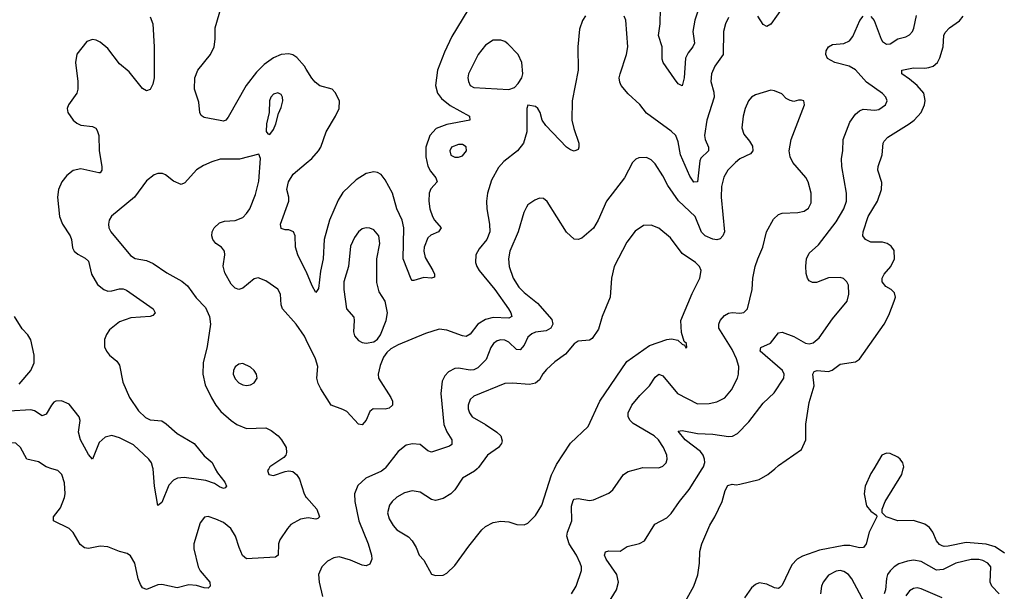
# Model space of a CAD drawing. Header units: inches. Extents: x 1771504 to 1971212, y 471788 to 643615.
# Tile 485 of 587: x 1888513 to 1893622, y 599363 to 602332. Entities that reach past the tile are written whole.
import ezdxf

# ---------------------------------------------------------------- set-up
doc = ezdxf.new("R2010")
doc.units = ezdxf.units.IN
doc.header["$MEASUREMENT"] = 0
for name, color, linetype in [('B8589', 7, 'Continuous'), ('B8599', 7, 'Continuous'), ('B8680', 7, 'Continuous'), ('B8690', 7, 'Continuous')]:
    doc.layers.add(name, color=color, linetype=linetype)

msp = doc.modelspace()

# ---------------------------------------------------------------- linework, layer by layer
at = {"layer": 'B8589', "color": 5}
for points, elevation in [([(1890000, 599743.4), (1889970, 599738.1), (1889920.3, 599710), (1889902, 599690), (1889863.1, 599630), (1889856.5, 599610), (1889853.4, 599550), (1889840.3, 599539.7), (1889690, 599531.1), (1889669, 599549), (1889650.8, 599590), (1889633.3, 599650), (1889608.6, 599690), (1889570, 599719.8), (1889530, 599737.7), (1889490, 599751.3), (1889472.2, 599747.8), (1889450, 599719), (1889416.9, 599610), (1889416, 599584), (1889438.8, 599490), (1889449.5, 599469.5), (1889499.6, 599410), (1889501.6, 599390), (1889490, 599379.6), (1889470, 599380.4), (1889430, 599393.5), (1889390, 599396.5), (1889330, 599382), (1889250, 599398), (1889230, 599396.8), (1889170, 599372.6), (1889150, 599381.3), (1889138.9, 599398.9), (1889127.9, 599427.9), (1889109.8, 599510), (1889087.9, 599547.9), (1889070, 599558.9), (1889030, 599569.7), (1888970, 599594.7), (1888930, 599598), (1888870, 599584.7), (1888849.6, 599589.7), (1888826.5, 599606.5), (1888790, 599669.2), (1888769.7, 599689.7), (1888687.8, 599730), (1888688.3, 599750), (1888723.7, 599796.3), (1888745.4, 599850), (1888748.5, 599870), (1888745.8, 599925.8), (1888731.7, 599970), (1888710, 599989.8), (1888679.3, 600000)], 340), ([(1889527.8, 600000), (1889538.9, 599978.9), (1889578, 599930), (1889585.5, 599910), (1889578.9, 599901.1), (1889570, 599897.6), (1889550, 599905.1), (1889523.7, 599923.7), (1889478.7, 599938.7), (1889366.6, 599953.4), (1889331, 599950), (1889310, 599939.7), (1889285.8, 599914.2), (1889250, 599825.2), (1889230, 599809), (1889211.8, 599910), (1889204.6, 600000)], 320), ([(1889805, 600000), (1889799.3, 599990), (1889805.5, 599970), (1889830, 599965.3), (1889890, 599984.9), (1889910, 599988.4), (1889930, 599985.5), (1889950, 599968), (1889964.8, 599944.8), (1889988.9, 599870), (1890000, 599850.6)], 340)]:
    msp.add_lwpolyline(points, dxfattribs=dict(at, elevation=elevation))
at = {"layer": 'B8599', "color": 5}
for points, elevation in [([(1890406.4, 600000), (1890390, 599987.8), (1890309.5, 599950.5), (1890268.1, 599911.9), (1890249.2, 599870), (1890252, 599830), (1890273.2, 599730), (1890321.1, 599610), (1890338.3, 599550), (1890340.3, 599530), (1890330, 599504.2), (1890310, 599496), (1890290, 599498.2), (1890230, 599525), (1890170, 599541.4), (1890143.1, 599536.9), (1890110, 599519.2), (1890080.8, 599490), (1890063.2, 599450), (1890066, 599410), (1890083.4, 599336.6)], 360), ([(1890886.5, 600000), (1890873.3, 599986.7), (1890810.3, 599950), (1890770, 599889.6), (1890750, 599869.7), (1890710, 599844.4), (1890670, 599834.3), (1890650, 599840.5), (1890590, 599877.3), (1890550, 599884.4), (1890510, 599874.5), (1890470, 599852.1), (1890445.7, 599830), (1890431.7, 599810), (1890422, 599770), (1890430, 599739.1), (1890450, 599704.9), (1890470, 599683.1), (1890530, 599645.5), (1890550, 599624.9), (1890570, 599590.8), (1890584.9, 599550), (1890610, 599524.9), (1890650, 599452), (1890670, 599445.2), (1890710, 599447.7), (1890730, 599457), (1890770, 599497.4), (1890842.8, 599597.2), (1890910, 599682), (1890930, 599700.2), (1890970, 599720.3), (1891010, 599727.6), (1891050, 599724.2), (1891092, 599710), (1891130, 599708.8), (1891150, 599717.6), (1891190, 599756.5), (1891221.4, 599810), (1891272.8, 599967.2), (1891288.1, 600000)], 380), ([(1891376.8, 599350), (1891400.3, 599390), (1891428.5, 599471.5), (1891428.6, 599490), (1891421.2, 599510), (1891402.5, 599550), (1891363.5, 599610), (1891351.9, 599650), (1891354.8, 599670), (1891378, 599730), (1891375.4, 599804.6), (1891384.5, 599835.5), (1891390, 599842.4), (1891410, 599845.3), (1891470, 599834.9), (1891490, 599838.7), (1891570, 599872.7), (1891590, 599890.5), (1891646.6, 599970), (1891670, 599984.9), (1891722.8, 600000)], 360), ([(1891559.8, 599290), (1891608.7, 599370), (1891619.4, 599410), (1891611.3, 599450), (1891555.7, 599530), (1891548, 599550), (1891552.6, 599567.4), (1891570, 599573), (1891628.4, 599571.5), (1891665, 599595), (1891728.9, 599611.1), (1891754.5, 599625.5), (1891808.9, 599711.1), (1891870, 599744.9), (1891892.9, 599767.1), (1891936.4, 599830), (1891987.4, 599892.6), (1892054.1, 600000)], 340), ([(1891968.2, 599311.8), (1892010.8, 599390), (1892032.1, 599447.9), (1892040.3, 599510), (1892042, 599570), (1892051.5, 599610), (1892094.1, 599705.9), (1892120.3, 599750), (1892157.4, 599830), (1892173.3, 599886.7), (1892187.2, 599912.8), (1892210, 599920.3), (1892230, 599915.6), (1892250, 599919), (1892350, 599943.7), (1892394.5, 599970), (1892430.8, 600000)], 320), ([(1892944.8, 600000), (1892930, 599975.1), (1892900.2, 599910), (1892894.3, 599870), (1892907.2, 599807.2), (1892930, 599779.1), (1892958, 599758), (1892961, 599750), (1892920.4, 599670), (1892905.7, 599610), (1892890.4, 599590), (1892870, 599588.6), (1892820.9, 599600.9), (1892790, 599600.2), (1892663.3, 599576.7), (1892574.3, 599545.7), (1892546.7, 599530), (1892519.1, 599500.9), (1892470, 599394.5), (1892457.6, 599382.4), (1892450, 599378.3), (1892430, 599380.4), (1892390, 599399.7), (1892350, 599408), (1892330, 599398.9), (1892310, 599382), (1892273, 599330)], 320), ([(1893622, 599562), (1893574.4, 599594.4), (1893528.3, 599608.3), (1893423.9, 599616.1), (1893330, 599598.1), (1893310, 599595.8), (1893299.2, 599599.2), (1893286.3, 599606.3), (1893270, 599625.7), (1893250.5, 599670.5), (1893233.9, 599693.9), (1893210, 599712.4), (1893150, 599731.7), (1893069.2, 599730), (1893008.7, 599750), (1892988, 599770), (1892988.9, 599788.9), (1893003.5, 599830), (1893089.8, 599970), (1893097.3, 600000)], 320), ([(1890000, 599850.6), (1890000.3, 599850), (1890054.2, 599790), (1890068.2, 599750), (1890059.4, 599740.6), (1890050, 599738.3), (1890010, 599745.2), (1890000, 599743.4)], 340), ([(1893595.3, 599350), (1893557.4, 599390), (1893548.1, 599410), (1893551.6, 599490), (1893536.4, 599510), (1893510, 599523.2), (1893490, 599527.9), (1893450, 599527.9), (1893370, 599509.2), (1893304.2, 599475.8), (1893270, 599472.6), (1893190, 599518.1), (1893150, 599525.6), (1893119.5, 599520.5), (1893075, 599505), (1893050.1, 599489.9), (1893029.1, 599470), (1893015.9, 599450), (1893010.2, 599430), (1893005, 599370), (1892998.4, 599350)], 340), ([(1892910, 599279.7), (1892830, 599428.4), (1892812.5, 599450), (1892790, 599465.8), (1892770, 599470.6), (1892750, 599468.4), (1892710, 599447.8), (1892681.5, 599410), (1892673.7, 599390), (1892668.1, 599350)], 340), ([(1893299.5, 599330), (1893190, 599375.8), (1893170, 599381), (1893150, 599378.3), (1893130, 599365), (1893110, 599339.2)], 360)]:
    msp.add_lwpolyline(points, dxfattribs=dict(at, elevation=elevation))
at = {"layer": 'B8680', "color": 5}
for points, elevation in [([(1890000, 602075.2), (1889990.8, 602090.8), (1889950, 602135.5), (1889930, 602148.7), (1889910, 602154.6), (1889870, 602151.6), (1889830, 602134.4), (1889781.4, 602098.6), (1889741.4, 602058.6), (1889688.7, 601990), (1889595.3, 601824.7), (1889583, 601810), (1889570, 601804.5), (1889552.5, 601807.5), (1889470, 601823.5), (1889454, 601834), (1889447.6, 601850), (1889443.1, 601903.1), (1889419.1, 601970), (1889421.1, 602030), (1889436.9, 602070), (1889502.2, 602150), (1889521.3, 602190), (1889526.9, 602230), (1889527.5, 602290), (1889568.2, 602431.8)], 320), ([(1889190, 602346.4), (1889204.2, 602310), (1889211.2, 602190), (1889210.2, 602030), (1889203, 601997), (1889190, 601969.5), (1889170, 601962.9), (1889150, 601975.1), (1889081, 602061), (1889030, 602101.7), (1888970, 602182.6), (1888930, 602215.6), (1888910, 602225.4), (1888890, 602229.6), (1888861.8, 602218.2), (1888810, 602153.2), (1888801.7, 602110), (1888814, 602010), (1888814.7, 601970), (1888810, 601949.6), (1888765.3, 601890), (1888759, 601870), (1888762.3, 601850), (1888790.1, 601810.1), (1888810, 601793.4), (1888830, 601784.3), (1888890, 601777.2), (1888907.5, 601767.5), (1888915.4, 601755.4), (1888923.2, 601730), (1888925.4, 601650), (1888939.6, 601570), (1888938.7, 601550), (1888930, 601537), (1888923.8, 601536.2), (1888830, 601557.1), (1888790, 601548.7), (1888756.7, 601523.3), (1888730.8, 601489.2), (1888714.8, 601450), (1888709.4, 601410), (1888718.7, 601310), (1888735, 601270), (1888775.2, 601210), (1888782.2, 601190), (1888786.5, 601146.5), (1888795.8, 601130), (1888813.7, 601113.7), (1888853.2, 601093.1), (1888870, 601078), (1888885, 601010), (1888917, 600957), (1888948.8, 600930), (1888970, 600922.3), (1888990, 600922.7), (1889030, 600933.7), (1889050, 600933.8), (1889067.7, 600927.7), (1889204.9, 600830), (1889216.5, 600810), (1889203.8, 600796.2), (1889189.2, 600790.8), (1889090, 600783.6), (1889030, 600762.6), (1888979.4, 600720.6), (1888963.2, 600696.8), (1888952.8, 600670), (1888952.7, 600632.7), (1888962.4, 600610), (1888978.9, 600590), (1889017.5, 600557.5), (1889030, 600538), (1889048.7, 600450), (1889082.2, 600370), (1889130, 600300.2), (1889164.9, 600264.9), (1889190, 600253.9), (1889250, 600248.7), (1889273.4, 600233.4), (1889330, 600182.6), (1889417.6, 600130), (1889470, 600066), (1889511.3, 600031.3), (1889527.8, 600000)], 320), ([(1890000, 600668.4), (1889990, 600688.7), (1889946.5, 600750), (1889876.2, 600830), (1889869.8, 600850), (1889866.8, 600906.8), (1889851.4, 600931.4), (1889790, 600974.7), (1889750, 600991.2), (1889730, 600986), (1889670, 600936.9), (1889649.7, 600929.7), (1889630, 600936.9), (1889610, 600957.6), (1889576.6, 601016.6), (1889568.3, 601051.7), (1889576.9, 601110), (1889575.1, 601130), (1889559.3, 601150), (1889529.7, 601169.7), (1889514.5, 601190), (1889509.6, 601210), (1889511.5, 601230), (1889522.4, 601250), (1889550, 601276), (1889575.2, 601284.8), (1889630, 601288.2), (1889670, 601304.7), (1889690, 601324.6), (1889706.6, 601350), (1889736.2, 601423.8), (1889753.5, 601493.5), (1889762.7, 601610), (1889753.2, 601633.2), (1889653.4, 601606.6), (1889552.8, 601607.2), (1889510, 601592.6), (1889466.3, 601573.7), (1889430, 601551.3), (1889370, 601484.5), (1889350, 601476.2), (1889310, 601493.6), (1889270, 601526), (1889253.6, 601533.6), (1889230, 601533.5), (1889210, 601526), (1889170, 601494.3), (1889109.1, 601410), (1888989.5, 601310.5), (1888977.3, 601290), (1888973.8, 601270), (1888976.1, 601250), (1888985.3, 601230), (1889087.5, 601107.5), (1889112.1, 601092.1), (1889170, 601080.7), (1889206.1, 601066.1), (1889276.7, 601016.7), (1889354.1, 600974.1), (1889383.1, 600950), (1889427.8, 600887.8), (1889477.7, 600837.7), (1889497.8, 600790), (1889502, 600750), (1889485.5, 600634.5), (1889464.7, 600550), (1889462.4, 600490), (1889476, 600436), (1889508, 600368), (1889530.2, 600330), (1889557.1, 600297.1), (1889609.5, 600249.5), (1889638.7, 600230), (1889690, 600209.3), (1889790, 600211.6), (1889818.2, 600198.2), (1889853.7, 600170), (1889871.8, 600150), (1889895.3, 600110), (1889896.7, 600083.3), (1889893, 600070), (1889882.6, 600057.4), (1889810.6, 600010), (1889805, 600000)], 340), ([(1890000, 601022.4), (1889956.4, 601110), (1889944.2, 601150), (1889942.2, 601210), (1889934.3, 601230), (1889910, 601241.1), (1889890, 601240.5), (1889870, 601247), (1889865.7, 601270), (1889909.7, 601390), (1889909.7, 601410), (1889898.3, 601450), (1889907, 601490), (1889932, 601530), (1890000, 601586.2)], 320), ([(1888510, 600438.5), (1888569.8, 600510), (1888588, 600550), (1888587.5, 600590), (1888569.9, 600669.9), (1888555.7, 600695.7), (1888526.2, 600726.1), (1888486.3, 600790)], 320), ([(1889204.6, 600000), (1889204.2, 600004.2), (1889196.2, 600030), (1889182, 600050), (1889104, 600124), (1889030, 600159.9), (1888990, 600172.7), (1888956.1, 600163.9), (1888924.9, 600135.1), (1888890, 600049.5), (1888870, 600073.6), (1888828.9, 600150), (1888818.4, 600190), (1888827, 600250), (1888821.8, 600270), (1888770, 600335.6), (1888730, 600351.9), (1888700.7, 600350), (1888690, 600344.7), (1888678.3, 600330), (1888650, 600283), (1888630, 600275.1), (1888590, 600299.8), (1888570, 600306.3), (1888458, 600298)], 320), ([(1888679.3, 600000), (1888650, 600009.8), (1888610, 600036), (1888549.9, 600049.9), (1888517.6, 600110), (1888492.8, 600132.8), (1888370, 600142.5), (1888332.7, 600130), (1888290, 600103.7), (1888210, 600087.6), (1888170, 600061.3), (1888137.8, 600000)], 340)]:
    msp.add_lwpolyline(points, dxfattribs=dict(at, elevation=elevation))
for points, elevation in [([(1889852.2, 601952.2), (1889830, 601945.6), (1889815.8, 601930), (1889808.2, 601910), (1889807.4, 601850), (1889793.4, 601790), (1889791, 601751), (1889799.6, 601739.6), (1889810, 601736), (1889830, 601761), (1889842, 601790), (1889855.1, 601844.9), (1889870, 601876), (1889878.3, 601910), (1889876.3, 601930), (1889870, 601942.7)], 340), ([(1889670, 600545.7), (1889650, 600543.1), (1889631.1, 600528.9), (1889622.6, 600510), (1889621.1, 600490), (1889630, 600467), (1889650, 600446), (1889670, 600435.3), (1889690, 600432.2), (1889710, 600434.9), (1889730, 600445.5), (1889744.5, 600470), (1889741.6, 600490), (1889729.6, 600510), (1889710, 600527.8)], 360)]:
    msp.add_lwpolyline(points, close=True, dxfattribs=dict(at, elevation=elevation))
at = {"layer": 'B8690', "color": 5}
for points, elevation in [([(1892070, 602487.6), (1892016.5, 602330), (1892004.8, 602270), (1892014.5, 602210), (1892005.8, 602190), (1891980.7, 602159.3), (1891968.4, 602131.6), (1891959.8, 602030), (1891950, 601988), (1891930, 601998.7), (1891910, 602024.8), (1891852.1, 602110), (1891846.6, 602126.6), (1891847.1, 602190), (1891826.9, 602250), (1891835.8, 602310), (1891837.9, 602390)], 320), ([(1890867, 602430), (1890755.9, 602244.1), (1890716.3, 602163.7), (1890681.3, 602070), (1890671.1, 601990), (1890681.1, 601950), (1890702.2, 601922.2), (1890746.3, 601886.3), (1890847.2, 601830), (1890848.4, 601810), (1890730, 601787.5), (1890674, 601766), (1890641, 601730), (1890620.3, 601670), (1890620, 601620), (1890630.9, 601570.9), (1890644.3, 601544.3), (1890672.3, 601510), (1890679, 601490), (1890646.6, 601453.4), (1890637, 601430), (1890635.4, 601390), (1890641.1, 601350), (1890654.1, 601310), (1890665.6, 601290), (1890698.9, 601250), (1890686.7, 601230), (1890646.6, 601213.4), (1890630, 601199.1), (1890610.9, 601150), (1890609.5, 601129.5), (1890616.6, 601096.6), (1890656.5, 601030), (1890664.9, 601010), (1890666, 600994), (1890650.3, 600989.7), (1890610, 600993.3), (1890557.2, 600977.2), (1890550, 600976.9), (1890543.9, 600983.9), (1890503.2, 601090), (1890505.6, 601250), (1890497.1, 601290), (1890469.1, 601350), (1890447.7, 601430), (1890410, 601499.7), (1890388.2, 601528.2), (1890370, 601538.5), (1890350, 601541.4), (1890310, 601532.7), (1890259.4, 601500.6), (1890190, 601433.8), (1890166.1, 601393.9), (1890120.9, 601290), (1890092.9, 601190), (1890087.7, 601090), (1890073.9, 601026.1), (1890063.5, 600936.5), (1890050, 600915.3), (1890030, 600949.3), (1890000.8, 601020.8), (1890000, 601022.4)], 320), ([(1892468.4, 602391.6), (1892410, 602307.6), (1892390, 602296.3), (1892370, 602306), (1892343.1, 602350)], 340), ([(1891449.2, 602350.8), (1891432.3, 602327.7), (1891416.9, 602283.1), (1891408.2, 602190), (1891410.2, 602070), (1891378.9, 601910), (1891378.5, 601810), (1891387.4, 601767.4), (1891413.4, 601690), (1891414.9, 601670), (1891410, 601657.2), (1891390, 601649.7), (1891370, 601655.1), (1891350, 601669.6), (1891242, 601782), (1891223.6, 601810), (1891212.8, 601850), (1891200.9, 601870), (1891190, 601880.9), (1891150, 601888), (1891144.9, 601870), (1891144.9, 601750), (1891126.9, 601690), (1891096.5, 601650), (1891025.2, 601594.8), (1890996.8, 601563.2), (1890961.5, 601498.5), (1890940.7, 601430), (1890934.4, 601390), (1890936.2, 601350), (1890951.1, 601270), (1890951.9, 601230), (1890935.9, 601190), (1890897.7, 601142.3), (1890880.3, 601110), (1890878.5, 601070), (1890884.4, 601050), (1890896.9, 601030), (1890978.7, 600930), (1891049.4, 600830), (1891062, 600810), (1891067, 600790), (1891050, 600781.1), (1890970, 600785), (1890930, 600775.2), (1890890, 600749.8), (1890850, 600699.3), (1890830, 600687.1), (1890810, 600689.8), (1890730, 600719.8), (1890690, 600725.1), (1890618.6, 600701.4), (1890477.3, 600642.7), (1890438, 600622), (1890417, 600603), (1890401.1, 600578.9), (1890383.4, 600536.6), (1890372.2, 600490), (1890374, 600470), (1890438.9, 600370), (1890446.7, 600350), (1890448, 600330), (1890430, 600314), (1890410, 600308.4), (1890347.7, 600310), (1890330, 600296.2), (1890310, 600252.3), (1890290, 600227), (1890270, 600231.5), (1890210, 600296.3), (1890190, 600308), (1890129.7, 600329.8), (1890074.6, 600414.6), (1890061.5, 600441.5), (1890055, 600470), (1890059.8, 600530), (1890048.4, 600570), (1890000, 600668.4)], 340), ([(1892190, 602343.6), (1892175.2, 602310), (1892164.7, 602270), (1892162.7, 602150), (1892120.2, 602090), (1892102, 602050), (1892098.8, 602010), (1892114.8, 601954.8), (1892116.3, 601930), (1892078.3, 601810), (1892066.6, 601730), (1892069.1, 601709.1), (1892087.7, 601670), (1892087.2, 601650), (1892047.4, 601612.6), (1892041.3, 601598.7), (1892030, 601489.6), (1892010, 601488.3), (1891990, 601519.7), (1891942.3, 601630), (1891930, 601698), (1891917.4, 601730), (1891893.5, 601753.5), (1891765.6, 601845.6), (1891730.8, 601890.8), (1891670, 601946.6), (1891634.5, 601990), (1891626.8, 602006.8), (1891623.8, 602030), (1891627.9, 602050), (1891662, 602150), (1891668.7, 602190), (1891657.6, 602330), (1891649.6, 602349.6)], 340), ([(1892054.1, 600000), (1892060.3, 600010), (1892067.4, 600032.6), (1892066.8, 600050), (1892059.1, 600070), (1892044.9, 600090), (1891965.4, 600150), (1891930, 600194), (1891950, 600199), (1892030, 600183.3), (1892110, 600179.2), (1892190, 600166.8), (1892211.4, 600168.6), (1892237.2, 600182.8), (1892296.2, 600243.8), (1892370, 600340.2), (1892427, 600393), (1892478.3, 600470), (1892479.7, 600490), (1892470.8, 600510), (1892354.2, 600610), (1892358, 600630), (1892407.9, 600652.1), (1892450, 600705.5), (1892470, 600708.4), (1892530, 600686.6), (1892590, 600651.1), (1892610, 600648.5), (1892630, 600653.4), (1892660.7, 600679.3), (1892730, 600778.3), (1892806.9, 600870), (1892814.6, 600905.4), (1892812.7, 600952.7), (1892805.1, 600970), (1892787, 600987), (1892770, 600992.8), (1892710, 600990.9), (1892646.5, 600966.5), (1892626.7, 600966.7), (1892610, 600976), (1892600.7, 600990), (1892594.3, 601014.3), (1892591.1, 601051.1), (1892596, 601090), (1892610, 601119.5), (1892658.3, 601161.7), (1892750, 601281.5), (1892788.3, 601350), (1892803.4, 601390), (1892803.5, 601430), (1892779.3, 601570), (1892777.2, 601610), (1892783.9, 601650), (1892786.2, 601710), (1892820.8, 601799.2), (1892850, 601841.6), (1892870, 601858.4), (1892890, 601867), (1892950, 601862), (1892970, 601865.8), (1893004.7, 601890), (1893013.7, 601910), (1893006.3, 601930), (1892990, 601947.8), (1892907.1, 602007.1), (1892850, 602070.9), (1892816.2, 602090), (1892742.7, 602110), (1892705.1, 602130), (1892695.6, 602150), (1892697.6, 602170), (1892710, 602190.4), (1892730, 602202), (1892790, 602208.1), (1892818.7, 602221.3), (1892836.2, 602243.8), (1892872.1, 602327.9), (1892890, 602350.4)], 340), ([(1892430.8, 600000), (1892450, 600015.8), (1892570, 600100.4), (1892592, 600150), (1892591.9, 600231.9), (1892610, 600342.8), (1892634.8, 600430), (1892629.1, 600490.9), (1892635.2, 600504.8), (1892650, 600509.1), (1892710, 600504.3), (1892728.3, 600511.7), (1892770, 600543.1), (1892850, 600555.2), (1892870, 600568.9), (1892998.5, 600750), (1893023.3, 600796.7), (1893050.9, 600870), (1893056.4, 600890), (1893052.7, 600912.7), (1893034, 600930), (1893006.3, 600946.3), (1892988.8, 600970), (1892988.9, 600990), (1892998.5, 601010), (1893032.2, 601050), (1893052.2, 601090), (1893050, 601133.6), (1893035.3, 601155.3), (1893013.6, 601170), (1892990, 601176), (1892930, 601177.1), (1892901.6, 601190), (1892888.4, 601210), (1892889.8, 601230), (1892914.6, 601310), (1892963.8, 601390), (1892984.7, 601450), (1892985.7, 601485.7), (1892966.2, 601550), (1892966.6, 601570), (1892988, 601630), (1892993.6, 601690), (1892998.6, 601701.4), (1893018.3, 601721.7), (1893128.8, 601790), (1893153.8, 601810), (1893191.1, 601850), (1893208.5, 601890), (1893211.9, 601911.9), (1893204.5, 601950), (1893169.9, 601990), (1893130, 602023.6), (1893089.7, 602050), (1893089.6, 602070), (1893150, 602081.6), (1893210, 602079.1), (1893230, 602082.5), (1893253.3, 602090), (1893275, 602110), (1893287.1, 602132.9), (1893304.9, 602190), (1893308.4, 602250), (1893315.1, 602264.9), (1893336.9, 602290), (1893390, 602324.9), (1893408.2, 602350)], 320), ([(1892930, 602348.2), (1892947, 602327), (1892982.8, 602230), (1892990, 602218.7), (1893010, 602204.6), (1893030, 602206.5), (1893068.5, 602231.5), (1893110, 602242.2), (1893130, 602253.1), (1893144.7, 602270), (1893152.6, 602287.4), (1893166.8, 602353.2)], 340), ([(1890000, 601586.2), (1890028.8, 601610), (1890063.4, 601650), (1890074.6, 601670), (1890102.5, 601750), (1890151.7, 601830), (1890170.8, 601870), (1890172.9, 601910), (1890150, 601954), (1890134, 601970), (1890070, 601988.8), (1890046.6, 602006.6), (1890027.8, 602027.8), (1890000, 602075.2)], 320), ([(1891722.8, 600000), (1891746.9, 600006.9), (1891830, 600004.2), (1891850, 600012.4), (1891867.6, 600030), (1891872.4, 600050), (1891871.1, 600070), (1891853.1, 600110), (1891827.4, 600150), (1891804.7, 600170), (1891695.4, 600235.4), (1891680.8, 600250), (1891670.7, 600270), (1891669.8, 600290), (1891688.9, 600330), (1891730, 600379.6), (1891780.8, 600430), (1891810, 600475.2), (1891830, 600491.2), (1891850, 600482.7), (1891925.5, 600390), (1892030, 600337.6), (1892090, 600338.2), (1892130, 600346.7), (1892172.2, 600367.8), (1892207.1, 600410), (1892237.2, 600470), (1892242.7, 600490), (1892243.8, 600530), (1892232.2, 600570), (1892210, 600618.3), (1892141.2, 600730), (1892140.7, 600750), (1892148, 600770), (1892170, 600794.7), (1892190, 600807.2), (1892210, 600811.1), (1892250, 600807.3), (1892269.8, 600810.2), (1892289.7, 600830), (1892314, 600930), (1892316.4, 600990), (1892329.8, 601050.2), (1892342.4, 601090), (1892369.7, 601150.3), (1892388.7, 601230), (1892424.6, 601295.4), (1892450, 601319.6), (1892470, 601327.7), (1892550, 601330.2), (1892582.5, 601337.5), (1892606.3, 601353.7), (1892619.4, 601380.6), (1892618.9, 601430), (1892603.9, 601490), (1892591.4, 601511.4), (1892525.1, 601590), (1892510, 601619.3), (1892505, 601650), (1892515.3, 601710), (1892584.5, 601890), (1892582, 601910), (1892570, 601914.5), (1892553.4, 601913.4), (1892530, 601906.3), (1892510, 601911.3), (1892490, 601921.6), (1892467.2, 601947.2), (1892430, 601963), (1892410, 601966), (1892330, 601942), (1892310.5, 601930), (1892294, 601910), (1892276.9, 601870), (1892266.5, 601830), (1892260.3, 601770), (1892270, 601736.3), (1892300.2, 601700.2), (1892314.8, 601674.8), (1892316.5, 601650), (1892304.7, 601635.3), (1892250, 601609.8), (1892226.5, 601590), (1892187.1, 601550), (1892167.1, 601513), (1892155.2, 601464.8), (1892152.3, 601410), (1892170.2, 601230), (1892161.7, 601210), (1892146.6, 601193.4), (1892130, 601188.7), (1892110, 601192), (1892070, 601209.9), (1892050, 601227.8), (1892017.7, 601310), (1891930.8, 601390.8), (1891875.3, 601470), (1891850, 601520.5), (1891810, 601583.6), (1891790, 601603.5), (1891764.9, 601615.1), (1891725.8, 601614.2), (1891710, 601607.3), (1891692.7, 601590), (1891651.8, 601510), (1891557.3, 601390), (1891514.7, 601290), (1891490, 601249.6), (1891430, 601197.6), (1891410, 601189.6), (1891390, 601191.6), (1891350, 601227.8), (1891250, 601386.6), (1891230, 601402.4), (1891210, 601404.2), (1891185.7, 601394.3), (1891150, 601369.6), (1891141.8, 601358.2), (1891129.3, 601330.7), (1891099.8, 601230), (1891056.4, 601130), (1891049.5, 601090), (1891052.6, 601050), (1891074, 600990), (1891103.4, 600943.4), (1891130, 600915.4), (1891200.3, 600860.3), (1891274.2, 600774.2), (1891279.7, 600750), (1891269.5, 600730.5), (1891243.8, 600716.2), (1891190, 600709.1), (1891170, 600701.1), (1891150, 600682.3), (1891130, 600641.1), (1891110, 600617.3), (1891090, 600619.3), (1891050, 600656.8), (1891030, 600667), (1891010, 600669.9), (1890990, 600663.7), (1890970.6, 600649.4), (1890956.8, 600630), (1890932.9, 600567.1), (1890890, 600523.4), (1890870, 600512.7), (1890850, 600511.2), (1890790, 600521.6), (1890770, 600519.8), (1890737.5, 600502.5), (1890718.4, 600481.6), (1890705.5, 600454.5), (1890698.6, 600390), (1890714, 600230), (1890730, 600191.4), (1890755.6, 600150), (1890754.4, 600125.6), (1890742.6, 600117.4), (1890650, 600085.1), (1890630, 600092.3), (1890590, 600125.8), (1890551, 600129), (1890518.6, 600121.4), (1890476.5, 600090), (1890410, 600002.7), (1890406.4, 600000)], 360), ([(1891288.1, 600000), (1891298.2, 600021.8), (1891370, 600131.8), (1891461.8, 600218.2), (1891522.4, 600350), (1891662.7, 600557.3), (1891780.6, 600639.4), (1891870.5, 600670.5), (1891894.9, 600674.9), (1891927.7, 600667.7), (1891950, 600646), (1891962, 600642), (1891970, 600626.8), (1891974, 600630), (1891972, 600650), (1891961.2, 600661.2), (1891946.6, 600706.6), (1891944, 600770), (1892001.4, 600910), (1892041.1, 600990), (1892048.4, 601030), (1892039.7, 601050), (1892019.7, 601070), (1891950, 601117.4), (1891890, 601198.9), (1891830, 601248.3), (1891790, 601265.1), (1891750, 601262.6), (1891706.2, 601233.8), (1891663.4, 601176.6), (1891597.6, 601050), (1891584.2, 600990), (1891576.2, 600890), (1891535.3, 600790), (1891515.8, 600724.2), (1891483.6, 600676.4), (1891470, 600666.6), (1891410, 600661.8), (1891390, 600647.6), (1891344.5, 600595.5), (1891290, 600555.1), (1891245.5, 600514.5), (1891227.2, 600492.8), (1891210, 600461.7), (1891190, 600443.8), (1891157.4, 600437.4), (1891070, 600444.8), (1891030, 600441.5), (1890870, 600376.5), (1890850, 600358.9), (1890839.2, 600330), (1890840.2, 600310), (1890846.3, 600290), (1890861.3, 600270), (1890930.2, 600230.2), (1890988.4, 600190), (1891008.5, 600170), (1891015.6, 600144.4), (1891012.7, 600130), (1890997.1, 600110), (1890940.3, 600070), (1890893.3, 600006.7), (1890886.5, 600000)], 380), ([(1893097.3, 600000), (1893099.8, 600010), (1893095.8, 600030), (1893081.1, 600050), (1893070, 600060.4), (1893030, 600078.9), (1893010, 600080.5), (1892986.4, 600070), (1892944.8, 600000)], 320)]:
    msp.add_lwpolyline(points, dxfattribs=dict(at, elevation=elevation))
at = {"layer": 'B8690', "color": 5, "elevation": 340}
for points in [[(1891010, 602226), (1890970, 602225), (1890930, 602199.8), (1890891.8, 602150), (1890841.6, 602050), (1890838.2, 602030), (1890840.8, 602010), (1890850.2, 601990.2), (1890870, 601979), (1891050, 601968.8), (1891080.1, 601979.9), (1891099.7, 602000.3), (1891118.4, 602030), (1891123, 602050), (1891118.7, 602110), (1891099.8, 602150), (1891046.5, 602206.5), (1891030, 602218.8)], [(1890790, 601684.2), (1890753.4, 601670), (1890744.2, 601650), (1890750, 601628.5), (1890770, 601618.4), (1890790, 601617.6), (1890810, 601624.9), (1890831.8, 601650), (1890830, 601672), (1890810, 601682.9)], [(1890310, 601251.3), (1890290, 601246), (1890270, 601229.6), (1890250, 601200.7), (1890230, 601155.1), (1890218.2, 601050), (1890195.5, 600970), (1890195, 600930), (1890208, 600830), (1890246.3, 600786.3), (1890248.9, 600768.9), (1890244.7, 600710), (1890250.3, 600690), (1890270, 600665.3), (1890290, 600654.9), (1890310, 600651.8), (1890350, 600659.3), (1890370, 600673.4), (1890384.4, 600695.6), (1890414.3, 600770), (1890421, 600810), (1890410, 600869.3), (1890378.6, 600918.6), (1890366.6, 600966.6), (1890366.3, 601090), (1890380.7, 601170), (1890376.8, 601210), (1890350, 601241.1), (1890330, 601249.7)]]:
    msp.add_lwpolyline(points, close=True, dxfattribs=at)

doc.saveas('drawing.dxf')
